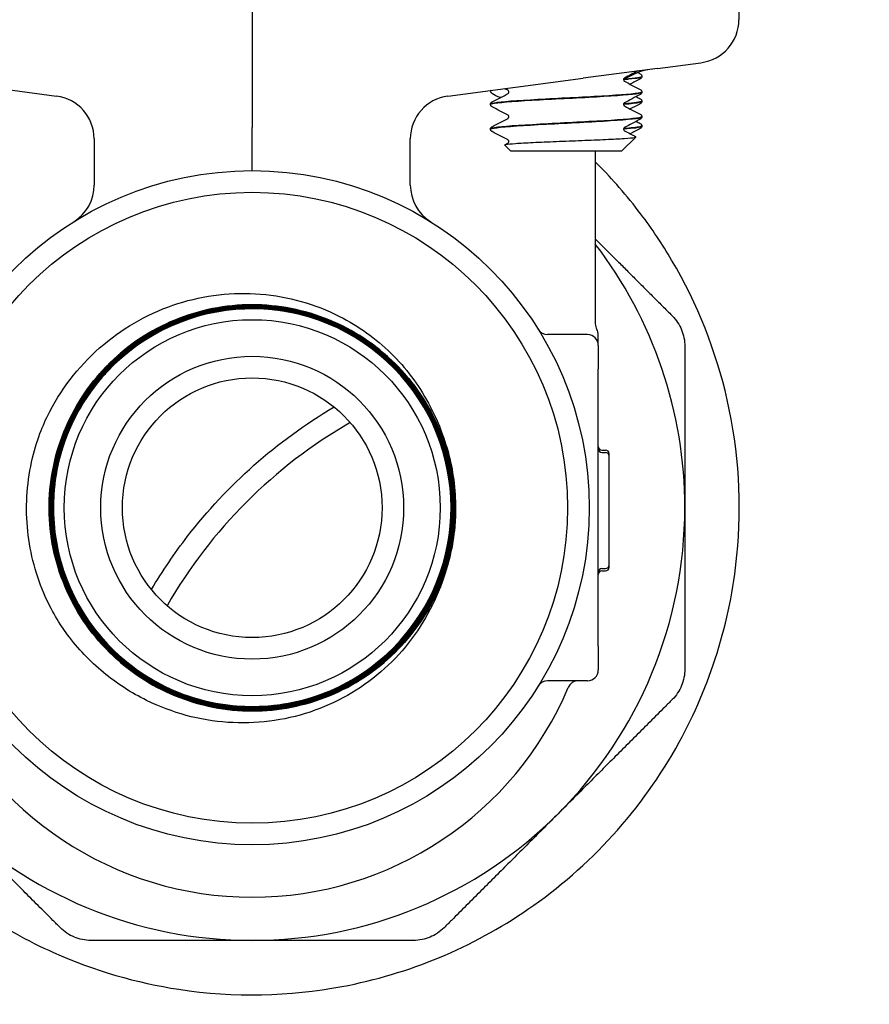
# Model space of a CAD drawing. Header units: inches. Extents: x 18 to 846, y -44 to 561.
# Tile 529 of 642: x 718.91 to 721.36, y 219.21 to 222.05. Entities that reach past the tile are written whole.
import ezdxf

# ---------------------------------------------------------------- set-up
doc = ezdxf.new("R2010")
doc.units = ezdxf.units.IN
doc.header["$LTSCALE"] = 24
doc.header["$MEASUREMENT"] = 0
doc.layers.add('Visible (ANSI)', color=7, linetype='Continuous', lineweight=30)

msp = doc.modelspace()

# ---------------------------------------------------------------- linework, layer by layer
at = {"layer": 'Visible (ANSI)'}
for p, q in [((719.5808, 222.519), (719.5808, 221.74263)), ((720.98705, 222.519), (720.98705, 222.05377)), ((720.75211, 221.91307), (720.53729, 221.88479)), ((720.75211, 221.91307), (720.87727, 221.92955)), ((718.62432, 221.88479), (719.01534, 221.83331)), ((720.14627, 221.83331), (720.53729, 221.88479)), ((720.70673, 221.89012), (720.70673, 221.88945)), ((720.70673, 221.84514), (720.70673, 221.84448)), ((720.26923, 221.80939), (720.26923, 221.80873)), ((720.70673, 221.81862), (720.70673, 221.81795)), ((720.70673, 221.77364), (720.70673, 221.77298)), ((719.5808, 221.61775), (719.5808, 221.74263)), ((720.26923, 221.73789), (720.26923, 221.73723)), ((720.70673, 221.74712), (720.70673, 221.74645)), ((720.64899, 221.67525), (720.68959, 221.71485)), ((719.12402, 221.70938), (719.12402, 221.57609)), ((720.03759, 221.57609), (720.03759, 221.70938)), ((720.32697, 221.67525), (720.31028, 221.69154)), ((720.32697, 221.67525), (720.64899, 221.67525)), ((720.57205, 221.67525), (720.57205, 221.17525)), ((720.54955, 221.144), (720.43392, 221.144)), ((720.5808, 221.11275), (720.5808, 221.14335)), ((720.5808, 221.11275), (720.5808, 221.044)), ((720.5808, 220.91149), (720.5808, 221.044)), ((720.5808, 220.37652), (720.5808, 220.91149)), ((720.59122, 220.81055), (720.60164, 220.81055)), ((720.59122, 220.80349), (720.60164, 220.80349)), ((720.61205, 220.79304), (720.61205, 220.80013)), ((720.61205, 220.47891), (720.61205, 220.79307)), ((720.59122, 220.46849), (720.60164, 220.46849)), ((720.59122, 220.46143), (720.60164, 220.46143)), ((720.61205, 220.47185), (720.61205, 220.47891)), ((720.5808, 220.244), (720.5808, 220.37652)), ((720.5808, 220.244), (720.5808, 220.17525)), ((720.54955, 220.144), (720.43392, 220.144))]:
    msp.add_line(p, q, dxfattribs=at)
for radius in [0.97375, 0.91125, 0.54316, 0.4375, 0.375]:
    msp.add_circle((719.5808, 220.644), radius, dxfattribs=at)
for centre, radius, start, end in [((730.5808, 230.644), 18.75, 202.078969, 261.558657), ((720.75955, 221.72493), 0.1875, 97.5, 124.32186), ((718.99902, 221.70938), 0.125, 0, 82.5), ((720.16259, 221.70938), 0.125, 97.5, 180), ((718.99902, 221.57609), 0.125, 301.97122, 0), ((720.16259, 221.57609), 0.125, 180, 238.02878), ((719.5808, 220.644), 1.25, 0, 37.53324), ((719.5808, 220.644), 0.57441, 139.86113, 136.72231), ((720.6033, 221.17525), 0.03125, 180, 210.68342), ((720.43392, 221.17525), 0.03125, 211.91138, 270), ((720.54955, 221.11275), 0.03125, 0, 90), ((720.54955, 221.14336), 0.03125, 0, 30.68342), ((719.5808, 220.644), 0.57441, 136.72231, 139.86113), ((720.5808, 219.644), 1.4375, 119.91628, 150.08372), ((720.59122, 220.82096), 0.01042, 180, 270), ((720.59122, 220.81391), 0.01042, 180, 270), ((720.60164, 220.80013), 0.01042, 0, 90), ((720.60164, 220.79307), 0.01042, 0, 90), ((719.5808, 220.644), 0.5875, 358.62118, 1.76001), ((719.5808, 220.644), 1.25, 315, 0), ((720.59122, 220.45807), 0.01042, 90, 180), ((720.59122, 220.45101), 0.01042, 90, 180), ((720.60164, 220.47891), 0.01042, 270, 0), ((720.60164, 220.47185), 0.01042, 270, 0), ((720.54955, 220.17525), 0.03125, 270, 0), ((719.5808, 220.51025), 0.99125, 202.87693, 337.12307), ((720.43392, 220.11275), 0.03125, 90, 148.08862), ((720.52288, 220.11275), 0.03125, 90, 157.12307), ((719.5808, 220.644), 1.25, 225, 270), ((719.5808, 220.644), 1.25, 270, 315)]:
    msp.add_arc(centre, radius, start, end, dxfattribs=at)
msp.add_ellipse((720.86095, 222.05348), major_axis=(-0.12504, -0.01646), ratio=0.991106, start_param=1.5707963, end_param=3.0118441, dxfattribs=at)
for points, knots in [([(720.656, 221.88506), (720.656, 221.88506), (720.65577, 221.88496), (720.65501, 221.88417), (720.65464, 221.88371), (720.65401, 221.88238), (720.65378, 221.88148), (720.65378, 221.88056)], [0.002645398, 0.002645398, 0.002645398, 0.002645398, 0.027589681, 0.027589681, 0.042171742, 0.042171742, 0.057287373, 0.057287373, 0.057287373, 0.057287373]), ([(720.65378, 221.88056), (720.65378, 221.87918), (720.65434, 221.87788), (720.65528, 221.8766), (720.65563, 221.87633), (720.65594, 221.87609), (720.656, 221.87606), (720.656, 221.87606)], [0, 0, 0, 0, 0.022828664, 0.022828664, 0.041633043, 0.041633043, 0.054614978, 0.054614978, 0.054614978, 0.054614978]), ([(720.65649, 221.88158), (720.66099, 221.88195), (720.66522, 221.88232), (720.66916, 221.88268), (720.69347, 221.88494), (720.70629, 221.88719), (720.70648, 221.88945)], [18.15828531, 18.15828531, 18.15828531, 18.15828531, 18.25475373, 18.25475373, 18.25475373, 18.84955592, 18.84955592, 18.84955592, 18.84955592]), ([(720.70203, 221.89692), (720.70281, 221.89652), (720.70365, 221.89602), (720.70505, 221.89457), (720.70555, 221.89393), (720.70638, 221.89228), (720.70668, 221.89123), (720.70673, 221.89014)], [0, 0, 0, 0, 0.028459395, 0.028459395, 0.043235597, 0.043235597, 0.058545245, 0.058545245, 0.058545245, 0.058545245]), ([(720.70673, 221.88942), (720.70667, 221.88797), (720.70612, 221.8866), (720.70488, 221.88472), (720.70421, 221.88411), (720.70305, 221.88322), (720.70253, 221.88291), (720.70203, 221.88264)], [0, 0, 0, 0, 0.020588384, 0.020588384, 0.04017257, 0.04017257, 0.058516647, 0.058516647, 0.058516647, 0.058516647]), ([(720.70203, 221.85195), (720.70281, 221.85154), (720.70365, 221.85104), (720.70505, 221.84959), (720.70555, 221.84896), (720.70638, 221.8473), (720.70668, 221.84625), (720.70673, 221.84517)], [0, 0, 0, 0, 0.028459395, 0.028459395, 0.043235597, 0.043235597, 0.058545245, 0.058545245, 0.058545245, 0.058545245]), ([(720.29879, 221.82922), (720.29599, 221.82983), (720.29338, 221.83057), (720.28205, 221.83446), (720.2758, 221.83874), (720.26861, 221.84626), (720.2682, 221.84936), (720.2713, 221.84977)], [0.67526477, 0.67526477, 0.67526477, 0.67526477, 0.71949334, 0.71949334, 0.88239765, 0.88239765, 1.0591032, 1.0591032, 1.0591032, 1.0591032]), ([(720.70645, 221.84517), (720.70658, 221.84396), (720.70309, 221.84275), (720.69584, 221.84154), (720.67598, 221.83822), (720.62827, 221.83491), (720.56907, 221.83159), (720.50997, 221.82828), (720.44051, 221.82497), (720.38445, 221.82166), (720.32847, 221.81835), (720.28688, 221.81505), (720.27387, 221.81174), (720.27079, 221.81096), (720.26933, 221.81018), (720.2694, 221.80939)], [-21.1829178, -21.1829178, -21.1829178, -21.1829178, -20.8637276, -20.8637276, -20.8637276, -19.9895633, -19.9895633, -19.9895633, -19.1167884, -19.1167884, -19.1167884, -18.2452653, -18.2452653, -18.2452653, -18.0390086, -18.0390086, -18.0390086, -18.0390086]), ([(720.26953, 221.8087), (720.2694, 221.80996), (720.27317, 221.81122), (720.281, 221.81247), (720.3018, 221.81582), (720.35086, 221.81917), (720.41108, 221.82251), (720.47128, 221.82586), (720.54146, 221.8292), (720.59718, 221.83255), (720.65288, 221.83589), (720.69305, 221.83924), (720.70371, 221.84258), (720.70572, 221.84321), (720.70667, 221.84384), (720.70661, 221.84448)], [11.7535067, 11.7535067, 11.7535067, 11.7535067, 12.0852563, 12.0852563, 12.0852563, 12.9673891, 12.9673891, 12.9673891, 13.8492593, 13.8492593, 13.8492593, 14.7308693, 14.7308693, 14.7308693, 14.8974159, 14.8974159, 14.8974159, 14.8974159]), ([(720.32219, 221.84481), (720.32219, 221.84619), (720.32162, 221.84749), (720.32069, 221.84877), (720.32034, 221.84904), (720.32002, 221.84928), (720.31996, 221.84931), (720.31996, 221.84931)], [0, 0, 0, 0, 0.022828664, 0.022828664, 0.041633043, 0.041633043, 0.054614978, 0.054614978, 0.054614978, 0.054614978]), ([(720.31996, 221.84031), (720.31996, 221.84031), (720.3202, 221.84041), (720.32096, 221.8412), (720.32132, 221.84166), (720.32195, 221.84299), (720.32219, 221.84389), (720.32219, 221.84481)], [0.002645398, 0.002645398, 0.002645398, 0.002645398, 0.027589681, 0.027589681, 0.042171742, 0.042171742, 0.057287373, 0.057287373, 0.057287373, 0.057287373]), ([(720.70673, 221.84445), (720.70667, 221.84299), (720.70612, 221.84162), (720.70488, 221.83975), (720.70421, 221.83914), (720.70305, 221.83824), (720.70253, 221.83793), (720.70203, 221.83767)], [0, 0, 0, 0, 0.020588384, 0.020588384, 0.04017257, 0.04017257, 0.058516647, 0.058516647, 0.058516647, 0.058516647]), ([(720.70203, 221.82542), (720.70281, 221.82502), (720.70365, 221.82452), (720.70505, 221.82307), (720.70555, 221.82243), (720.70638, 221.82078), (720.70668, 221.81973), (720.70673, 221.81864)], [0, 0, 0, 0, 0.028459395, 0.028459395, 0.043235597, 0.043235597, 0.058545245, 0.058545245, 0.058545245, 0.058545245]), ([(720.26923, 221.80942), (720.2693, 221.81088), (720.26984, 221.81225), (720.27109, 221.81412), (720.27175, 221.81473), (720.27291, 221.81563), (720.27344, 221.81594), (720.27394, 221.8162)], [0, 0, 0, 0, 0.020588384, 0.020588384, 0.04017257, 0.04017257, 0.058516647, 0.058516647, 0.058516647, 0.058516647]), ([(720.27394, 221.80192), (720.27316, 221.80233), (720.27231, 221.80283), (720.27091, 221.80428), (720.27042, 221.80491), (720.26959, 221.80657), (720.26928, 221.80762), (720.26923, 221.8087)], [0, 0, 0, 0, 0.028459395, 0.028459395, 0.043235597, 0.043235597, 0.058545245, 0.058545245, 0.058545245, 0.058545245]), ([(720.65371, 221.80987), (720.66466, 221.81074), (720.67417, 221.81161), (720.6819, 221.81247), (720.69813, 221.8143), (720.70635, 221.81612), (720.7064, 221.81795)], [11.856103, 11.856103, 11.856103, 11.856103, 12.08525626, 12.08525626, 12.08525626, 12.56637061, 12.56637061, 12.56637061, 12.56637061]), ([(720.656, 221.81356), (720.656, 221.81356), (720.65577, 221.81346), (720.65501, 221.81267), (720.65464, 221.81221), (720.65401, 221.81088), (720.65378, 221.80998), (720.65378, 221.80906)], [0.002645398, 0.002645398, 0.002645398, 0.002645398, 0.027589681, 0.027589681, 0.042171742, 0.042171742, 0.057287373, 0.057287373, 0.057287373, 0.057287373]), ([(720.65378, 221.80906), (720.65378, 221.80768), (720.65434, 221.80638), (720.65528, 221.8051), (720.65563, 221.80483), (720.65594, 221.80459), (720.656, 221.80456), (720.656, 221.80456)], [0, 0, 0, 0, 0.022828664, 0.022828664, 0.041633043, 0.041633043, 0.054614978, 0.054614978, 0.054614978, 0.054614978]), ([(720.7065, 221.81864), (720.70641, 221.81634), (720.69312, 221.81404), (720.66799, 221.81174), (720.66364, 221.81134), (720.65895, 221.81094), (720.65394, 221.81055)], [-18.85187252, -18.85187252, -18.85187252, -18.85187252, -18.24526525, -18.24526525, -18.24526525, -18.14024166, -18.14024166, -18.14024166, -18.14024166]), ([(720.70673, 221.81792), (720.70667, 221.81647), (720.70612, 221.8151), (720.70488, 221.81322), (720.70421, 221.81261), (720.70305, 221.81172), (720.70253, 221.81141), (720.70203, 221.81114)], [0, 0, 0, 0, 0.020588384, 0.020588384, 0.04017257, 0.04017257, 0.058516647, 0.058516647, 0.058516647, 0.058516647]), ([(720.70661, 221.77367), (720.7067, 221.77304), (720.70579, 221.77241), (720.70382, 221.77179), (720.69335, 221.76843), (720.6532, 221.76508), (720.5974, 221.76173), (720.5421, 221.75841), (720.47251, 221.75509), (720.41257, 221.75176), (720.35181, 221.7484), (720.30217, 221.74503), (720.28112, 221.74166), (720.27327, 221.74041), (720.26946, 221.73915), (720.26954, 221.73789)], [-14.8997325, -14.8997325, -14.8997325, -14.8997325, -14.7341258, -14.7341258, -14.7341258, -13.8504415, -13.8504415, -13.8504415, -12.9746304, -12.9746304, -12.9746304, -12.0870096, -12.0870096, -12.0870096, -11.7558233, -11.7558233, -11.7558233, -11.7558233]), ([(720.2696, 221.7372), (720.26949, 221.73875), (720.27531, 221.74031), (720.28716, 221.74186), (720.31312, 221.74527), (720.3675, 221.74868), (720.43071, 221.75209), (720.49343, 221.75547), (720.56356, 221.75885), (720.61621, 221.76223), (720.66845, 221.76558), (720.70246, 221.76894), (720.70634, 221.77229), (720.7066, 221.77252), (720.70672, 221.77275), (720.70671, 221.77298)], [5.4703213, 5.4703213, 5.4703213, 5.4703213, 5.8802797, 5.8802797, 5.8802797, 6.7785359, 6.7785359, 6.7785359, 7.6697745, 7.6697745, 7.6697745, 8.5540503, 8.5540503, 8.5540503, 8.6142306, 8.6142306, 8.6142306, 8.6142306]), ([(720.32219, 221.77331), (720.32219, 221.77469), (720.32162, 221.77599), (720.32069, 221.77727), (720.32034, 221.77754), (720.32002, 221.77778), (720.31996, 221.77781), (720.31996, 221.77781)], [0, 0, 0, 0, 0.022828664, 0.022828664, 0.041633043, 0.041633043, 0.054614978, 0.054614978, 0.054614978, 0.054614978]), ([(720.31996, 221.76881), (720.31996, 221.76881), (720.3202, 221.76891), (720.32096, 221.7697), (720.32132, 221.77016), (720.32195, 221.77149), (720.32219, 221.77239), (720.32219, 221.77331)], [0.002645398, 0.002645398, 0.002645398, 0.002645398, 0.027589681, 0.027589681, 0.042171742, 0.042171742, 0.057287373, 0.057287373, 0.057287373, 0.057287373]), ([(720.70203, 221.78045), (720.70281, 221.78004), (720.70365, 221.77954), (720.70505, 221.77809), (720.70555, 221.77746), (720.70638, 221.7758), (720.70668, 221.77475), (720.70673, 221.77367)], [0, 0, 0, 0, 0.028459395, 0.028459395, 0.043235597, 0.043235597, 0.058545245, 0.058545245, 0.058545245, 0.058545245]), ([(720.70673, 221.77295), (720.70667, 221.77149), (720.70612, 221.77012), (720.70488, 221.76825), (720.70421, 221.76764), (720.70305, 221.76674), (720.70253, 221.76643), (720.70203, 221.76617)], [0, 0, 0, 0, 0.020588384, 0.020588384, 0.04017257, 0.04017257, 0.058516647, 0.058516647, 0.058516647, 0.058516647]), ([(720.26923, 221.73792), (720.2693, 221.73938), (720.26984, 221.74075), (720.27109, 221.74262), (720.27175, 221.74323), (720.27291, 221.74413), (720.27344, 221.74444), (720.27394, 221.7447)], [0, 0, 0, 0, 0.020588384, 0.020588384, 0.04017257, 0.04017257, 0.058516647, 0.058516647, 0.058516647, 0.058516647]), ([(720.65363, 221.73837), (720.66831, 221.73953), (720.68043, 221.7407), (720.68922, 221.74186), (720.70074, 221.74339), (720.70642, 221.74492), (720.70637, 221.74645)], [5.57291769, 5.57291769, 5.57291769, 5.57291769, 5.88027969, 5.88027969, 5.88027969, 6.28318531, 6.28318531, 6.28318531, 6.28318531]), ([(720.656, 221.74206), (720.656, 221.74206), (720.65577, 221.74196), (720.65501, 221.74117), (720.65464, 221.74071), (720.65401, 221.73938), (720.65378, 221.73848), (720.65378, 221.73756)], [0.002645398, 0.002645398, 0.002645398, 0.002645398, 0.027589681, 0.027589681, 0.042171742, 0.042171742, 0.057287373, 0.057287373, 0.057287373, 0.057287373]), ([(720.70639, 221.74714), (720.70643, 221.74532), (720.69828, 221.74349), (720.68208, 221.74166), (720.67434, 221.74079), (720.66482, 221.73992), (720.65384, 221.73905)], [-12.56868721, -12.56868721, -12.56868721, -12.56868721, -12.08700959, -12.08700959, -12.08700959, -11.85705635, -11.85705635, -11.85705635, -11.85705635]), ([(720.70203, 221.75392), (720.70281, 221.75352), (720.70365, 221.75302), (720.70505, 221.75157), (720.70555, 221.75093), (720.70638, 221.74928), (720.70668, 221.74823), (720.70673, 221.74714)], [0, 0, 0, 0, 0.028459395, 0.028459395, 0.043235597, 0.043235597, 0.058545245, 0.058545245, 0.058545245, 0.058545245]), ([(720.70673, 221.74642), (720.70667, 221.74497), (720.70612, 221.7436), (720.70488, 221.74172), (720.70421, 221.74111), (720.70305, 221.74022), (720.70253, 221.73991), (720.70203, 221.73964)], [0, 0, 0, 0, 0.020588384, 0.020588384, 0.04017257, 0.04017257, 0.058516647, 0.058516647, 0.058516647, 0.058516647]), ([(720.27394, 221.73042), (720.27316, 221.73083), (720.27231, 221.73133), (720.27091, 221.73278), (720.27042, 221.73341), (720.26959, 221.73507), (720.26928, 221.73612), (720.26923, 221.7372)], [0, 0, 0, 0, 0.028459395, 0.028459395, 0.043235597, 0.043235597, 0.058545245, 0.058545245, 0.058545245, 0.058545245]), ([(720.31028, 221.69154), (720.30963, 221.69216), (720.31089, 221.69278), (720.31891, 221.69438), (720.3283, 221.69533), (720.35511, 221.69726), (720.37239, 221.69822), (720.41275, 221.70015), (720.43552, 221.70111), (720.48371, 221.70304), (720.50868, 221.70399), (720.55758, 221.70592), (720.581, 221.70688), (720.62316, 221.70881), (720.6414, 221.70977), (720.67017, 221.7117), (720.6803, 221.71265), (720.6893, 221.71429), (720.69053, 221.71497), (720.68924, 221.71564)], [-2.4713623, -2.4713623, -2.4713623, -2.4713623, -2.3561612, -2.3561612, -2.1756508, -2.1756508, -1.9922583, -1.9922583, -1.8059847, -1.8059847, -1.6168306, -1.6168306, -1.424797, -1.424797, -1.2298846, -1.2298846, -1.0320942, -1.0320942, -0.8910547, -0.8910547, -0.8910547, -0.8910547]), ([(720.65378, 221.73756), (720.65378, 221.73618), (720.65434, 221.73488), (720.65528, 221.7336), (720.65563, 221.73333), (720.65594, 221.73309), (720.656, 221.73306), (720.656, 221.73306)], [0, 0, 0, 0, 0.022828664, 0.022828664, 0.041633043, 0.041633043, 0.054614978, 0.054614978, 0.054614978, 0.054614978]), ([(720.32219, 221.70181), (720.32219, 221.70319), (720.32162, 221.70449), (720.32069, 221.70577), (720.32034, 221.70604), (720.32002, 221.70628), (720.31996, 221.70631), (720.31996, 221.70631)], [0, 0, 0, 0, 0.022828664, 0.022828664, 0.041633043, 0.041633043, 0.054614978, 0.054614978, 0.054614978, 0.054614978]), ([(720.31996, 221.69731), (720.31996, 221.69731), (720.3202, 221.69741), (720.32096, 221.6982), (720.32132, 221.69866), (720.32195, 221.69999), (720.32219, 221.70089), (720.32219, 221.70181)], [0.002645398, 0.002645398, 0.002645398, 0.002645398, 0.027589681, 0.027589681, 0.042171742, 0.042171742, 0.057287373, 0.057287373, 0.057287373, 0.057287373]), ([(718.58956, 221.64293), (718.57201, 221.62552), (718.55495, 221.60767), (718.3911, 221.42701), (718.28211, 221.2306), (718.17941, 220.85402), (718.16292, 220.68167), (718.1938, 220.36967), (718.22736, 220.23201), (718.32075, 220.01014), (718.36714, 219.92491), (718.4432, 219.81482), (718.46455, 219.78628), (718.50153, 219.74061), (718.51647, 219.72305), (718.54631, 219.68969), (718.56114, 219.67386), (718.5966, 219.63772), (718.61748, 219.61771), (718.68624, 219.55577), (718.73603, 219.51674), (718.85821, 219.43341), (718.93162, 219.39269), (719.12552, 219.30608), (719.24754, 219.27127), (719.52945, 219.2283), (719.68865, 219.23249), (720.03461, 219.29721), (720.21744, 219.37404), (720.55582, 219.60641), (720.70674, 219.77058), (720.90324, 220.12862), (720.9622, 220.31139), (720.99574, 220.65313), (720.98741, 220.80497), (720.92128, 221.09572), (720.86784, 221.23212), (720.76556, 221.40531), (720.73592, 221.4496), (720.68388, 221.51849), (720.66311, 221.54408), (720.622, 221.59121), (720.60187, 221.61288), (720.57808, 221.63692), (720.57508, 221.63993), (720.57205, 221.64293)], [5.1200673, 5.1200673, 5.1200673, 5.1200673, 5.3468231, 5.3468231, 7.3617835, 7.3617835, 8.8548679, 8.8548679, 10.0043047, 10.0043047, 10.7586975, 10.7586975, 11.0316049, 11.0316049, 11.2075925, 11.2075925, 11.3731003, 11.3731003, 11.594091, 11.594091, 12.0813635, 12.0813635, 12.7424337, 12.7424337, 13.7843745, 13.7843745, 15.1663247, 15.1663247, 16.9519263, 16.9519263, 18.9421313, 18.9421313, 20.5811422, 20.5811422, 21.8118685, 21.8118685, 22.9486809, 22.9486809, 23.3564526, 23.3564526, 23.607837, 23.607837, 23.8332545, 23.8332545, 23.8657217, 23.8657217, 23.8657217, 23.8657217]), ([(718.99601, 220.92217), (719.03491, 220.9962), (719.08778, 221.06198), (719.21493, 221.16857), (719.28767, 221.20871), (719.44328, 221.25825), (719.5245, 221.26763), (719.68467, 221.25459), (719.76211, 221.23279), (719.88771, 221.16888), (719.93778, 221.133), (720.02474, 221.04787), (720.06129, 220.99929), (720.08985, 220.94601)], [0, 0, 0, 0, 0.637222, 0.637222, 1.2647089, 1.2647089, 1.8824576, 1.8824576, 2.490465, 2.490465, 2.9578106, 2.9578106, 3.4191938, 3.4191938, 3.4191938, 3.4191938]), ([(719.16261, 221.03778), (719.13953, 221.01329), (719.11859, 220.98675), (719.05908, 220.89586), (719.03071, 220.82584), (719.00242, 220.67887), (719.00277, 220.60331), (719.03242, 220.45658), (719.06144, 220.38681), (719.14461, 220.26231), (719.19796, 220.20877), (719.32219, 220.12517), (719.39189, 220.0959), (719.53859, 220.06573), (719.61419, 220.06512), (719.76138, 220.09293), (719.83156, 220.12108), (719.95719, 220.20271), (720.01143, 220.25542), (720.09666, 220.37866), (720.12683, 220.44803), (720.15887, 220.59443), (720.16044, 220.67007), (720.13449, 220.81769), (720.10721, 220.88827), (720.02712, 221.01501), (719.97507, 221.06995), (719.85284, 221.15679), (719.78382, 221.18785), (719.63774, 221.22177), (719.56208, 221.2243), (719.41403, 221.2002), (719.34307, 221.1738), (719.21525, 221.09528), (719.15961, 221.0439), (719.07117, 220.9227), (719.03922, 220.85403), (719.00342, 220.70829), (718.99993, 220.63262), (719.02217, 220.48419), (719.04768, 220.41285), (719.12463, 220.28396), (719.17534, 220.22764), (719.29549, 220.13761), (719.36379, 220.10477), (719.50915, 220.0671), (719.58483, 220.06265), (719.73363, 220.08302), (719.80533, 220.10764), (719.93527, 220.183), (719.99226, 220.23302), (720.08387, 220.3521), (720.1176, 220.42003), (720.15712, 220.565), (720.16254, 220.64065), (720.14405, 220.7898), (720.12032, 220.86186), (720.04656, 220.99283), (719.99724, 221.05048), (719.87925, 221.14365), (719.81172, 221.17826), (719.66717, 221.21965), (719.59153, 221.22602), (719.44207, 221.20942), (719.36967, 221.18659), (719.23769, 221.11445), (719.17937, 221.06583), (719.08466, 220.94896), (719.04917, 220.88182), (719.00592, 220.73771), (718.99858, 220.66212), (719.01331, 220.51236), (719.03523, 220.43963), (719.10574, 220.30666), (719.15364, 220.24769), (719.26938, 220.15144), (719.33611, 220.11508), (719.47975, 220.06998), (719.55529, 220.06168), (719.70533, 220.07451), (719.77838, 220.09553), (719.91232, 220.16438), (719.97193, 220.21157), (720.0697, 220.32615), (720.10693, 220.39245), (720.15387, 220.53561), (720.16314, 220.61109), (720.1522, 220.76137), (720.1321, 220.83473), (720.0649, 220.96962), (720.01844, 221.02986), (719.90504, 221.12915), (719.83917, 221.16724), (719.69653, 221.21602), (719.62112, 221.22625), (719.47062, 221.21721), (719.39696, 221.19803), (719.26114, 221.13251), (719.20028, 221.08679), (719.0995, 220.97457), (719.06055, 220.90915), (719.00992, 220.76705), (718.99874, 220.69173), (719.00587, 220.54102), (719.02413, 220.46708), (719.08797, 220.33035), (719.13294, 220.26887), (719.24394, 220.16661), (719.3089, 220.12681), (719.45044, 220.07436), (719.52567, 220.06221), (719.67655, 220.06743), (719.75076, 220.08476), (719.88838, 220.1469), (719.95047, 220.19112), (720.05419, 220.30089), (720.09484, 220.36539), (720.14912, 220.50634), (720.16223, 220.58145), (720.15892, 220.73249), (720.14252, 220.80696), (720.08209, 220.94545), (720.03863, 221.00813), (719.93012, 221.11331), (719.8661, 221.15479), (719.72575, 221.21089), (719.65077, 221.22497), (719.4996, 221.22357), (719.42488, 221.2081), (719.28555, 221.1494), (719.22228, 221.10671), (719.11567, 220.99947), (719.07334, 220.93594), (719.01543, 220.79623), (719.0004, 220.72137), (718.99988, 220.57011), (719.0144, 220.49514), (719.07138, 220.35499), (719.11329, 220.29114), (719.21923, 220.18311), (719.28226, 220.13996), (719.42132, 220.08024), (719.49602, 220.06425), (719.64737, 220.06181), (719.72256, 220.07539), (719.86352, 220.13062), (719.92793, 220.17174), (720.03737, 220.27638), (720.08135, 220.33889), (720.14287, 220.47727), (720.15981, 220.55182), (720.16417, 220.70322), (720.15154, 220.77862), (720.09807, 220.92036), (720.05774, 220.98533), (719.95443, 221.09616), (719.89244, 221.14096), (719.75476, 221.20427), (719.68039, 221.22217), (719.52896, 221.22845), (719.45335, 221.21677), (719.31085, 221.16507), (719.24533, 221.12554), (719.13313, 221.02358), (719.08752, 220.96212), (719.02243, 220.82517), (719.00357, 220.75098), (718.99537, 220.59954), (719.0061, 220.52374), (719.05602, 220.38051), (719.09474, 220.31445), (719.19533, 220.20089), (719.25625, 220.15447), (719.39245, 220.08761), (719.46644, 220.0678), (719.61786, 220.05767), (719.69384, 220.06744), (719.83779, 220.11558), (719.90437, 220.15348), (720.01928, 220.25269), (720.06649, 220.31305), (720.13512, 220.44848), (720.15588, 220.52226), (720.16794, 220.67364), (720.15913, 220.74978), (720.11279, 220.89442), (720.07571, 220.96153), (719.9779, 221.07776), (719.91811, 221.12576), (719.78347, 221.19615), (719.70991, 221.21786), (719.5586, 221.23185), (719.4823, 221.22399), (719.33699, 221.17947), (719.26938, 221.14322), (719.15184, 221.04683), (719.10305, 220.98761), (719.03091, 220.85379), (719.00826, 220.78047), (718.99234, 220.62925), (718.99924, 220.55281), (719.04194, 220.40685), (719.07735, 220.33874), (719.1723, 220.21991), (719.23094, 220.17034), (719.36392, 220.09646), (719.437, 220.07287), (719.58809, 220.05502), (719.66467, 220.06095), (719.81125, 220.10183), (719.87985, 220.13639), (719.99995, 220.22989), (720.05029, 220.28792), (720.1259, 220.42004), (720.15044, 220.49286), (720.17021, 220.64382), (720.16525, 220.72052), (720.12621, 220.8677), (720.0925, 220.93678), (720.00047, 221.05813), (719.94304, 221.10923), (719.81181, 221.18656), (719.73926, 221.21204), (719.58847, 221.23374), (719.51167, 221.22975), (719.36391, 221.19256), (719.29436, 221.1597), (719.17177, 221.06917), (719.11991, 221.01235), (719.04087, 220.88202), (719.01446, 220.80976), (718.99083, 220.65916), (718.99385, 220.58226), (719.02919, 220.43395), (719.06118, 220.36394), (719.15021, 220.24014), (719.2064, 220.18752), (719.33579, 220.10679), (719.40777, 220.07945), (719.55815, 220.05389), (719.63513, 220.05593), (719.78398, 220.08941), (719.85442, 220.12053), (719.97943, 220.20804), (720.03279, 220.26359), (720.11521, 220.39203), (720.14348, 220.4637), (720.17096, 220.61385), (720.1699, 220.69089), (720.13829, 220.84025), (720.10805, 220.91113), (720.02208, 221.03732), (719.96717, 221.09141), (719.8397, 221.17551), (719.76835, 221.20471), (719.61847, 221.23411), (719.54137, 221.23402), (719.39153, 221.20429), (719.32022, 221.17493), (719.19287, 221.09051), (719.13805, 221.03626), (719.05228, 220.90979), (719.02217, 220.83877), (718.99085, 220.68918), (718.98995, 220.61204), (719.01779, 220.46173), (719.04627, 220.39001), (719.12912, 220.26152), (719.1827, 220.20598), (719.30816, 220.11856), (719.37883, 220.08752), (719.52811, 220.05429), (719.60529, 220.05241), (719.75603, 220.07836), (719.82815, 220.10594), (719.95777, 220.1872), (720.01402, 220.24011), (720.09262, 220.34991), (720.11938, 220.40233), (720.15653, 220.51336), (720.1667, 220.57134), (720.16813, 220.62987)], [24.7442257, 24.7442257, 24.7442257, 24.7442257, 25.0019287, 25.0019287, 25.572211, 25.572211, 26.1425846, 26.1425846, 26.7130496, 26.7130496, 27.283606, 27.283606, 27.8542538, 27.8542538, 28.4249929, 28.4249929, 28.9958235, 28.9958235, 29.5667455, 29.5667455, 30.1377589, 30.1377589, 30.7088637, 30.7088637, 31.2800598, 31.2800598, 31.8513474, 31.8513474, 32.4227264, 32.4227264, 32.9941967, 32.9941967, 33.5657585, 33.5657585, 34.1374116, 34.1374116, 34.7091561, 34.7091561, 35.2809921, 35.2809921, 35.8529194, 35.8529194, 36.4249381, 36.4249381, 36.9970482, 36.9970482, 37.5692497, 37.5692497, 38.1415426, 38.1415426, 38.7139268, 38.7139268, 39.2864025, 39.2864025, 39.8589696, 39.8589696, 40.431628, 40.431628, 41.0043778, 41.0043778, 41.5772191, 41.5772191, 42.1501517, 42.1501517, 42.7231757, 42.7231757, 43.2962911, 43.2962911, 43.8694978, 43.8694978, 44.442796, 44.442796, 45.0161856, 45.0161856, 45.5896665, 45.5896665, 46.1632388, 46.1632388, 46.7369025, 46.7369025, 47.3106576, 47.3106576, 47.8845041, 47.8845041, 48.458442, 48.458442, 49.0324712, 49.0324712, 49.6065919, 49.6065919, 50.1808039, 50.1808039, 50.7551073, 50.7551073, 51.3295021, 51.3295021, 51.9039883, 51.9039883, 52.4785658, 52.4785658, 53.0532348, 53.0532348, 53.6279951, 53.6279951, 54.2028468, 54.2028468, 54.7777899, 54.7777899, 55.3528244, 55.3528244, 55.9279502, 55.9279502, 56.5031675, 56.5031675, 57.0784761, 57.0784761, 57.6538761, 57.6538761, 58.2293675, 58.2293675, 58.8049502, 58.8049502, 59.3806244, 59.3806244, 59.9563899, 59.9563899, 60.5322468, 60.5322468, 61.1081951, 61.1081951, 61.6842347, 61.6842347, 62.2603657, 62.2603657, 62.8365881, 62.8365881, 63.4129019, 63.4129019, 63.9893071, 63.9893071, 64.5658036, 64.5658036, 65.1423916, 65.1423916, 65.7190709, 65.7190709, 66.2958415, 66.2958415, 66.8727036, 66.8727036, 67.449657, 67.449657, 68.0267018, 68.0267018, 68.603838, 68.603838, 69.1810655, 69.1810655, 69.7583844, 69.7583844, 70.3357947, 70.3357947, 70.9132964, 70.9132964, 71.4908894, 71.4908894, 72.0685738, 72.0685738, 72.6463496, 72.6463496, 73.2242168, 73.2242168, 73.8021753, 73.8021753, 74.3802252, 74.3802252, 74.9583665, 74.9583665, 75.5365991, 75.5365991, 76.1149231, 76.1149231, 76.6933385, 76.6933385, 77.2718453, 77.2718453, 77.8504434, 77.8504434, 78.4291329, 78.4291329, 79.0079138, 79.0079138, 79.586786, 79.586786, 80.1657496, 80.1657496, 80.7448046, 80.7448046, 81.3239509, 81.3239509, 81.9031886, 81.9031886, 82.4825177, 82.4825177, 83.0619381, 83.0619381, 83.6414499, 83.6414499, 84.2210531, 84.2210531, 84.8007477, 84.8007477, 85.3805336, 85.3805336, 85.9604108, 85.9604108, 86.5403795, 86.5403795, 87.1204395, 87.1204395, 87.7005908, 87.7005908, 88.2808336, 88.2808336, 88.8611677, 88.8611677, 89.4415931, 89.4415931, 90.0221099, 90.0221099, 90.6027181, 90.6027181, 91.1834177, 91.1834177, 91.7642086, 91.7642086, 92.3450909, 92.3450909, 92.9260645, 92.9260645, 93.5071295, 93.5071295, 94.0882858, 94.0882858, 94.6695336, 94.6695336, 95.2508726, 95.2508726, 95.8323031, 95.8323031, 96.4138249, 96.4138249, 96.995438, 96.995438, 97.5771426, 97.5771426, 98.1589384, 98.1589384, 98.7408257, 98.7408257, 99.3228043, 99.3228043, 99.9048742, 99.9048742, 100.4870355, 100.4870355, 101.0692882, 101.0692882, 101.6516322, 101.6516322, 102.2340676, 102.2340676, 102.8165944, 102.8165944, 103.3992125, 103.3992125, 103.9819219, 103.9819219, 104.4277936, 104.4277936, 104.8737194, 104.8737194, 104.8737194, 104.8737194]), ([(720.16803, 220.66205), (720.17035, 220.58556), (720.1577, 220.50936), (720.10391, 220.36611), (720.06328, 220.30043), (719.95913, 220.18835), (719.89661, 220.14302), (719.75773, 220.0789), (719.68269, 220.06072), (719.52989, 220.05415), (719.45358, 220.06581), (719.30974, 220.11775), (719.2436, 220.15752), (719.13028, 220.26017), (719.08419, 220.32207), (719.01836, 220.46004), (718.99923, 220.53479), (718.99073, 220.6874), (719.00142, 220.76381), (719.0515, 220.90819), (719.0904, 220.9748), (719.19154, 221.08933), (719.25281, 221.13617), (719.38984, 221.20371), (719.4643, 221.22377), (719.61669, 221.2342), (719.69317, 221.22449), (719.83809, 221.17628), (719.90514, 221.13825), (720.02088, 221.03863), (720.06846, 220.978), (720.13769, 220.84192), (720.15867, 220.76777), (720.17103, 220.61562), (720.16229, 220.53907), (720.11596, 220.39365), (720.07881, 220.32616), (719.98073, 220.20925), (719.92075, 220.16093), (719.78564, 220.09003), (719.71181, 220.06812), (719.55993, 220.05384), (719.48332, 220.0616), (719.33742, 220.10606), (719.26951, 220.14233), (719.15144, 220.23885), (719.1024, 220.29818), (719.02983, 220.43229), (719.007, 220.50579), (718.99081, 220.65738), (718.99759, 220.73403), (719.04017, 220.88039), (719.07555, 220.94871), (719.17051, 221.06792), (719.22917, 221.11768), (719.36226, 221.19189), (719.43541, 221.21564), (719.58669, 221.23374), (719.66337, 221.22793), (719.81017, 221.18724), (719.87889, 221.15275), (719.99922, 221.05938), (720.04968, 221.00139), (720.12552, 220.86933), (720.15018, 220.79654), (720.17019, 220.6456), (720.16536, 220.5689), (720.12656, 220.42169), (720.09297, 220.35259), (720.00118, 220.23116), (719.94388, 220.18), (719.81288, 220.10253), (719.74045, 220.07697), (719.58987, 220.05506), (719.51317, 220.05892), (719.36557, 220.09583), (719.29609, 220.12852), (719.17359, 220.21869), (719.12174, 220.27531), (719.04267, 220.40523), (719.01621, 220.47729), (718.99241, 220.62748), (718.99529, 220.70417), (719.0303, 220.85213), (719.06208, 220.92197), (719.15064, 221.04553), (719.20656, 221.09806), (719.33539, 221.17872), (719.40706, 221.20608), (719.55684, 221.23176), (719.63351, 221.22986), (719.7818, 221.19675), (719.852, 221.16587), (719.97659, 221.07894), (720.02979, 221.02373), (720.11202, 220.89602), (720.14027, 220.82475), (720.16784, 220.6754), (720.1669, 220.59876), (720.1357, 220.45016), (720.10573, 220.37962), (720.02044, 220.25402), (719.96594, 220.20016), (719.83937, 220.11637), (719.76851, 220.08724), (719.61962, 220.05779), (719.54302, 220.05776), (719.39413, 220.08706), (719.32327, 220.11611), (719.19668, 220.19974), (719.14216, 220.25352), (719.05683, 220.37894), (719.02682, 220.44938), (718.99552, 220.59778), (718.99451, 220.67433), (719.0219, 220.82348), (719.05003, 220.89466), (719.132, 221.02222), (719.18504, 221.07738), (719.30929, 221.16424), (719.3793, 221.19511), (719.5272, 221.22828), (719.60368, 221.23026), (719.75307, 221.20478), (719.82455, 221.17757), (719.95306, 221.09728), (720.00885, 221.04497), (720.09722, 220.92191), (720.12896, 220.85235), (720.16398, 220.70497), (720.16692, 220.62858), (720.14335, 220.47897), (720.11707, 220.40719), (720.03847, 220.27776), (719.9869, 220.22135), (719.86506, 220.13148), (719.79594, 220.09888), (719.64912, 220.06203), (719.57282, 220.05812), (719.42302, 220.07977), (719.35096, 220.10513), (719.22063, 220.18203), (719.16361, 220.23284), (719.07226, 220.35346), (719.03881, 220.42211), (719.00012, 220.56836), (718.99524, 220.64456), (719.01499, 220.79452), (719.03941, 220.86685), (719.11461, 220.99806), (719.16466, 221.05568), (719.28403, 221.14849), (719.35221, 221.18279), (719.49786, 221.22331), (719.57394, 221.22914), (719.72404, 221.21132), (719.79663, 221.18783), (719.9287, 221.11435), (719.98691, 221.06506), (720.08117, 220.94695), (720.1163, 220.87926), (720.15863, 220.73423), (720.16543, 220.65827), (720.14952, 220.50806), (720.12697, 220.43523), (720.05521, 220.30232), (720.0067, 220.24352), (719.88987, 220.14784), (719.82267, 220.11188), (719.67828, 220.06774), (719.60247, 220.05998), (719.45216, 220.07398), (719.3791, 220.09559), (719.24539, 220.16561), (719.18601, 220.21334), (719.08892, 220.32888), (719.05213, 220.39557), (719.0062, 220.53929), (718.99749, 220.61495), (719.00957, 220.76533), (719.03024, 220.83861), (719.09851, 220.97311), (719.14546, 221.03305), (719.25968, 221.13153), (719.32585, 221.16914), (719.46889, 221.21686), (719.54438, 221.22653), (719.6948, 221.21636), (719.7683, 221.19663), (719.90357, 221.13011), (719.96405, 221.08396), (720.06391, 220.97107), (720.10233, 220.90542), (720.15183, 220.76309), (720.16244, 220.68778), (720.15418, 220.53734), (720.1354, 220.46365), (720.07064, 220.32764), (720.02529, 220.26661), (719.91375, 220.16539), (719.84864, 220.12617), (719.70704, 220.0749), (719.63191, 220.06335), (719.48148, 220.06969), (719.40761, 220.08753), (719.27087, 220.15051), (719.20932, 220.19506), (719.10677, 220.30523), (719.06674, 220.36981), (719.01372, 220.51065), (719.00122, 220.58557), (719.00566, 220.73598), (719.02254, 220.81002), (719.08375, 220.94745), (719.12748, 221.00953), (719.23628, 221.1134), (719.3003, 221.15421), (719.44037, 221.20898), (719.51508, 221.22242), (719.66543, 221.21989), (719.73963, 221.20396), (719.87774, 221.14454), (719.94032, 221.10162), (720.0455, 220.99422), (720.08709, 220.93076), (720.14359, 220.79149), (720.15797, 220.71701), (720.15735, 220.56673), (720.14236, 220.49238), (720.08473, 220.35363), (720.04264, 220.29054), (719.93665, 220.18409), (719.87377, 220.14172), (719.73531, 220.0835), (719.66107, 220.06819), (719.5109, 220.0669), (719.43641, 220.08094), (719.29702, 220.13677), (719.23346, 220.17803), (719.12573, 220.28259), (719.0826, 220.34489), (719.02267, 220.48251), (719.00643, 220.55651), (719.00324, 220.70655), (719.01632, 220.78116), (719.07035, 220.92115), (719.11077, 220.98519), (719.2139, 221.09416), (719.2756, 221.13805), (719.41236, 221.19969), (719.4861, 221.21685), (719.63599, 221.22193), (719.71071, 221.20981), (719.85129, 221.15759), (719.91579, 221.11801), (720.02599, 221.01634), (720.07063, 220.95523), (720.13395, 220.81936), (720.15203, 220.74589), (720.15901, 220.59617), (720.14784, 220.52135), (720.09744, 220.38022), (720.05871, 220.31526), (719.95851, 220.20386), (719.89801, 220.15848), (719.76304, 220.09349), (719.68985, 220.07449), (719.54033, 220.06562), (719.46543, 220.07583), (719.32376, 220.1244), (719.25836, 220.16229), (719.14577, 220.261), (719.09966, 220.32088), (719.033, 220.45493), (719.01309, 220.52782), (719.00233, 220.67712), (719.01159, 220.7521), (719.05796, 220.89315), (719.0942, 220.95803), (719.14168, 221.01429)], [0, 0, 0, 0, 0.5832189, 0.5832189, 1.1663464, 1.1663464, 1.7493825, 1.7493825, 2.3323271, 2.3323271, 2.9151804, 2.9151804, 3.4979422, 3.4979422, 4.0806126, 4.0806126, 4.6631916, 4.6631916, 5.2456792, 5.2456792, 5.8280754, 5.8280754, 6.4103801, 6.4103801, 6.9925935, 6.9925935, 7.5747154, 7.5747154, 8.1567459, 8.1567459, 8.738685, 8.738685, 9.3205327, 9.3205327, 9.9022889, 9.9022889, 10.4839537, 10.4839537, 11.0655271, 11.0655271, 11.6470091, 11.6470091, 12.2283997, 12.2283997, 12.8096989, 12.8096989, 13.3909066, 13.3909066, 13.9720229, 13.9720229, 14.5530478, 14.5530478, 15.1339813, 15.1339813, 15.7148233, 15.7148233, 16.295574, 16.295574, 16.8762332, 16.8762332, 17.456801, 17.456801, 18.0372773, 18.0372773, 18.6176623, 18.6176623, 19.1979558, 19.1979558, 19.7781579, 19.7781579, 20.3582685, 20.3582685, 20.9382878, 20.9382878, 21.5182156, 21.5182156, 22.098052, 22.098052, 22.677797, 22.677797, 23.2574505, 23.2574505, 23.8370126, 23.8370126, 24.4164833, 24.4164833, 24.9958626, 24.9958626, 25.5751504, 25.5751504, 26.1543469, 26.1543469, 26.7334519, 26.7334519, 27.3124654, 27.3124654, 27.8913876, 27.8913876, 28.4702183, 28.4702183, 29.0489575, 29.0489575, 29.6276054, 29.6276054, 30.2061618, 30.2061618, 30.7846268, 30.7846268, 31.3630004, 31.3630004, 31.9412825, 31.9412825, 32.5194732, 32.5194732, 33.0975725, 33.0975725, 33.6755803, 33.6755803, 34.2534967, 34.2534967, 34.8313217, 34.8313217, 35.4090552, 35.4090552, 35.9866974, 35.9866974, 36.564248, 36.564248, 37.1417073, 37.1417073, 37.7190751, 37.7190751, 38.2963515, 38.2963515, 38.8735364, 38.8735364, 39.45063, 39.45063, 40.027632, 40.027632, 40.6045427, 40.6045427, 41.1813619, 41.1813619, 41.7580897, 41.7580897, 42.334726, 42.334726, 42.9112709, 42.9112709, 43.4877244, 43.4877244, 44.0640864, 44.0640864, 44.640357, 44.640357, 45.2165362, 45.2165362, 45.7926239, 45.7926239, 46.3686202, 46.3686202, 46.9445251, 46.9445251, 47.5203385, 47.5203385, 48.0960604, 48.0960604, 48.671691, 48.671691, 49.2472301, 49.2472301, 49.8226777, 49.8226777, 50.398034, 50.398034, 50.9732987, 50.9732987, 51.5484721, 51.5484721, 52.123554, 52.123554, 52.6985444, 52.6985444, 53.2734434, 53.2734434, 53.848251, 53.848251, 54.4229671, 54.4229671, 54.9975918, 54.9975918, 55.5721251, 55.5721251, 56.1465669, 56.1465669, 56.7209172, 56.7209172, 57.2951761, 57.2951761, 57.8693436, 57.8693436, 58.4434196, 58.4434196, 59.0174042, 59.0174042, 59.5912974, 59.5912974, 60.1650991, 60.1650991, 60.7388093, 60.7388093, 61.3124281, 61.3124281, 61.8859555, 61.8859555, 62.4593914, 62.4593914, 63.0327359, 63.0327359, 63.6059889, 63.6059889, 64.1791505, 64.1791505, 64.7522206, 64.7522206, 65.3251993, 65.3251993, 65.8980865, 65.8980865, 66.4708823, 66.4708823, 67.0435866, 67.0435866, 67.6161995, 67.6161995, 68.1887209, 68.1887209, 68.7611509, 68.7611509, 69.3334894, 69.3334894, 69.9057365, 69.9057365, 70.4778922, 70.4778922, 71.0499563, 71.0499563, 71.6219291, 71.6219291, 72.1938104, 72.1938104, 72.7656002, 72.7656002, 73.3372986, 73.3372986, 73.9089055, 73.9089055, 74.480421, 74.480421, 75.051845, 75.051845, 75.6231776, 75.6231776, 76.1944187, 76.1944187, 76.7655683, 76.7655683, 77.3366265, 77.3366265, 77.9075933, 77.9075933, 78.4784686, 78.4784686, 79.0492524, 79.0492524, 79.6199448, 79.6199448, 80.1815227, 80.1815227, 80.1815227, 80.1815227]), ([(720.79419, 221.19838), (720.80595, 221.18663), (720.81525, 221.17242), (720.82733, 221.14324), (720.8308, 221.12661), (720.8308, 221.10999)], [1.29972856, 1.29972856, 1.29972856, 1.29972856, 1.42007803, 1.42007803, 1.54042751, 1.54042751, 1.54042751, 1.54042751]), ([(720.08985, 220.94601), (720.10496, 220.91782), (720.12471, 220.87747), (720.15715, 220.77267), (720.16637, 220.71768), (720.16803, 220.66205)], [0, 0, 0, 0, 0.24378304, 0.24378304, 0.49639854, 0.49639854, 0.49639854, 0.49639854]), ([(718.93116, 220.58895), (718.92551, 220.6556), (718.93051, 220.72287), (718.96046, 220.84763), (718.98085, 220.89332), (718.99601, 220.92217)], [0, 0, 0, 0, 0.50969402, 0.50969402, 0.97918413, 0.97918413, 0.97918413, 0.97918413]), ([(719.28972, 220.40763), (719.32125, 220.46094), (719.35609, 220.5123), (719.50796, 220.70876), (719.6506, 220.83658), (719.81721, 220.9351)], [-17.4103155, -17.4103155, -17.4103155, -17.4103155, -16.8212972, -16.8212972, -15.0539769, -15.0539769, -15.0539769, -15.0539769]), ([(720.16813, 220.62987), (720.16686, 220.57482), (720.15819, 220.52036), (720.12731, 220.41697), (720.10871, 220.37772), (720.09512, 220.35106)], [0.03549164, 0.03549164, 0.03549164, 0.03549164, 0.45566772, 0.45566772, 0.85591276, 0.85591276, 0.85591276, 0.85591276]), ([(719.04707, 220.27728), (719.02484, 220.30686), (719.00003, 220.34685), (718.95274, 220.45808), (718.93675, 220.52294), (718.93116, 220.58895)], [0, 0, 0, 0, 0.28196185, 0.28196185, 0.6226335, 0.6226335, 0.6226335, 0.6226335]), ([(720.09512, 220.35106), (720.05985, 220.28185), (720.0113, 220.22027), (719.89243, 220.11806), (719.82291, 220.07883), (719.67149, 220.02852), (719.59088, 220.01844), (719.42891, 220.02958), (719.34915, 220.05122), (719.23105, 220.10945), (719.18914, 220.13665), (719.11209, 220.20053), (719.07729, 220.23708), (719.04707, 220.27728)], [0, 0, 0, 0, 0.5918694, 0.5918694, 1.1941403, 1.1941403, 1.8068093, 1.8068093, 2.4298728, 2.4298728, 2.8087072, 2.8087072, 3.1913265, 3.1913265, 3.1913265, 3.1913265]), ([(720.8308, 220.17801), (720.8308, 220.16139), (720.82733, 220.14477), (720.81525, 220.11558), (720.80595, 220.10138), (720.79419, 220.08962)], [1.29972856, 1.29972856, 1.29972856, 1.29972856, 1.42007803, 1.42007803, 1.54042751, 1.54042751, 1.54042751, 1.54042751]), ([(719.11481, 219.394), (719.09819, 219.394), (719.08157, 219.39747), (719.05239, 219.40956), (719.03818, 219.41886), (719.02643, 219.43061)], [1.29972856, 1.29972856, 1.29972856, 1.29972856, 1.42007803, 1.42007803, 1.54042751, 1.54042751, 1.54042751, 1.54042751]), ([(720.13518, 219.43061), (720.12343, 219.41886), (720.10922, 219.40956), (720.08004, 219.39747), (720.06342, 219.394), (720.04679, 219.394)], [1.29972856, 1.29972856, 1.29972856, 1.29972856, 1.42007803, 1.42007803, 1.54042751, 1.54042751, 1.54042751, 1.54042751])]:
    msp.add_open_spline(points, degree=3, knots=knots, dxfattribs=at)
for points in [[(720.69515, 221.90557), (720.6821, 221.89874), (720.66904, 221.8919), (720.656, 221.88505)], [(720.70665, 221.89014), (720.70653, 221.88755), (720.68902, 221.88495), (720.65766, 221.88235)], [(720.70203, 221.88264), (720.69225, 221.87753), (720.68249, 221.87242), (720.67272, 221.8673)], [(720.69459, 221.90082), (720.69707, 221.89952), (720.69955, 221.89822), (720.70203, 221.89692)], [(720.31997, 221.8493), (720.31648, 221.85114), (720.31298, 221.85297), (720.30949, 221.8548)], [(720.656, 221.87607), (720.67133, 221.86802), (720.68668, 221.85998), (720.70203, 221.85195)], [(720.27394, 221.8162), (720.28929, 221.82423), (720.30463, 221.83227), (720.31997, 221.84032)], [(720.70203, 221.83767), (720.68668, 221.82964), (720.67133, 221.8216), (720.656, 221.81355)], [(720.69033, 221.83155), (720.69423, 221.82951), (720.69813, 221.82746), (720.70203, 221.82542)], [(720.31997, 221.7778), (720.30463, 221.78585), (720.28929, 221.79389), (720.27394, 221.80192)], [(720.656, 221.80457), (720.67133, 221.79652), (720.68668, 221.78848), (720.70203, 221.78045)], [(720.70203, 221.81114), (720.69225, 221.80603), (720.68249, 221.80092), (720.67272, 221.7958)], [(720.27394, 221.7447), (720.28929, 221.75273), (720.30463, 221.76077), (720.31997, 221.76882)], [(720.70203, 221.76617), (720.68668, 221.75814), (720.67133, 221.7501), (720.656, 221.74205)], [(720.70203, 221.73964), (720.69225, 221.73453), (720.68249, 221.72942), (720.67272, 221.7243)], [(720.69033, 221.76005), (720.69423, 221.75801), (720.69813, 221.75596), (720.70203, 221.75392)], [(720.31997, 221.7063), (720.30463, 221.71435), (720.28929, 221.72239), (720.27394, 221.73042)], [(720.656, 221.73307), (720.66707, 221.72725), (720.67816, 221.72145), (720.68924, 221.71564)], [(720.31067, 221.69244), (720.31377, 221.69407), (720.31687, 221.69569), (720.31997, 221.69732)]]:
    msp.add_open_spline(points, degree=3, dxfattribs=at)
for points, weights in [([(720.57205, 221.42052), (720.67992, 221.31266), (720.79419, 221.19838)], [1.03221040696, 1.06222740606, 1.07707509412]), ([(720.8308, 221.10999), (720.8308, 220.86942), (720.8308, 220.644)], [1.07707509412, 1.05512060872, 1]), ([(720.8308, 220.644), (720.8308, 220.41858), (720.8308, 220.17801)], [1, 1.05512060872, 1.07707509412]), ([(720.79419, 220.08962), (720.62408, 219.91951), (720.46469, 219.76012)], [1.07707509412, 1.05512060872, 1]), ([(719.02643, 219.43061), (718.85632, 219.60072), (718.69692, 219.76012)], [1.07707509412, 1.05512060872, 1]), ([(720.46469, 219.76012), (720.30529, 219.60072), (720.13518, 219.43061)], [1, 1.05512060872, 1.07707509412]), ([(719.5808, 219.394), (719.35539, 219.394), (719.11481, 219.394)], [1, 1.05512060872, 1.07707509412]), ([(720.04679, 219.394), (719.80622, 219.394), (719.5808, 219.394)], [1.07707509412, 1.05512060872, 1])]:
    msp.add_rational_spline(points, weights, degree=2, dxfattribs=at)

doc.saveas('drawing.dxf')
